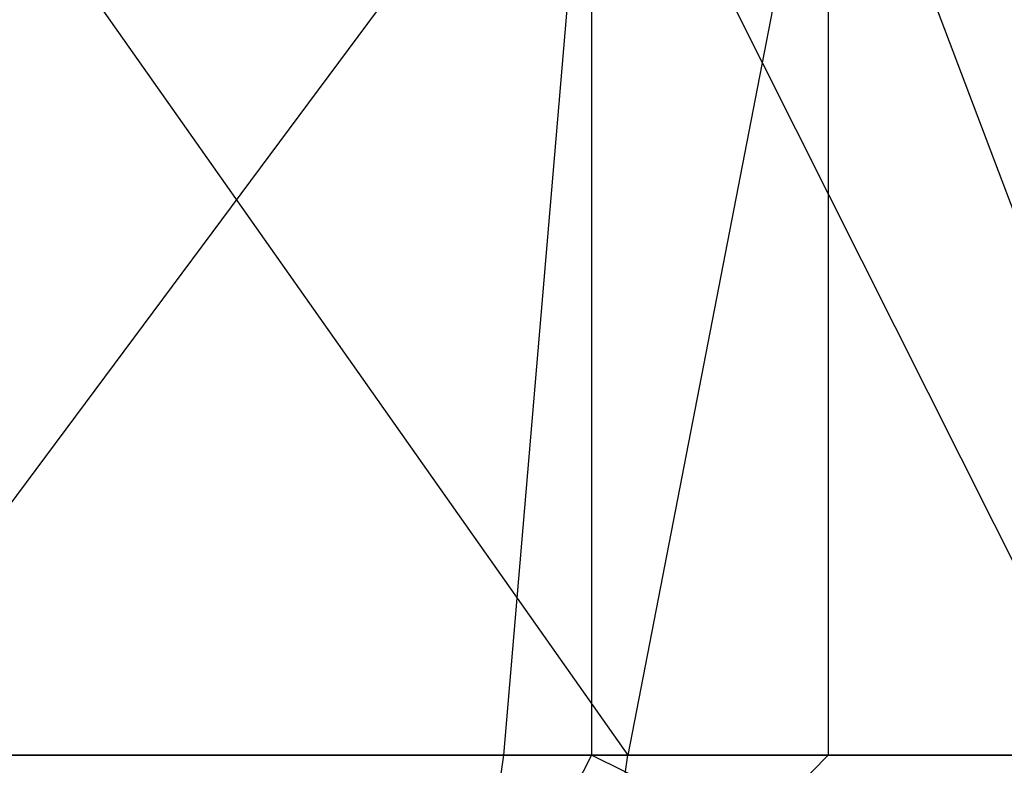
# Model space of a CAD drawing. Extents: x -172 to 172, y -29 to 28.
# Tile 865 of 914: x 152.17 to 158.56, y -14.37 to -9.53. Entities that reach past the tile are written whole.
import ezdxf

# ---------------------------------------------------------------- set-up
doc = ezdxf.new("R2010")
doc.units = 0
doc.header["$LTSCALE"] = 25.4
doc.layers.get('0').update_dxf_attribs({"linetype": 'CONTINUOUS'})

msp = doc.modelspace()

# ---------------------------------------------------------------- linework, layer by layer
at = {"color": 0}
for p, q in [((150.8968, -14.2997, -1326.8347), (155.8782, -7.5997, -1317.1299)), ((150.8968, -14.2997, -1326.8347), (155.8782, -7.5997, -1317.1299)), ((151.393, -7.5997, -1160.5675), (156.1129, -14.2997, -1169.8676)), ((151.393, -7.5997, -1160.5675), (156.1129, -14.2997, -1169.8676)), ((155.3088, -14.2997, -1318.3196), (155.8782, -7.5997, -1317.1299)), ((155.3088, -14.2997, -1318.3196), (155.8782, -7.5997, -1317.1299)), ((155.8782, -7.5997, -1317.1299), (155.8782, -14.2997, -1317.1299)), ((155.8782, -7.5997, -1317.1299), (159.2408, -14.2997, -1309.5723)), ((155.8782, -7.5997, -1317.1299), (155.8782, -14.2997, -1317.1299)), ((155.8782, -7.5997, -1317.1299), (159.2408, -14.2997, -1309.5723)), ((157.4135, -7.5997, -1172.7004), (156.1129, -14.2997, -1169.8676)), ((157.4135, -7.5997, -1172.7004), (156.1129, -14.2997, -1169.8676)), ((157.4135, -7.5997, -1172.7004), (157.4135, -14.2997, -1172.7004)), ((157.4135, -7.5997, -1172.7004), (159.9499, -14.2997, -1178.6569)), ((157.4135, -7.5997, -1172.7004), (159.9499, -14.2997, -1178.6569)), ((157.4135, -7.5997, -1172.7004), (157.4135, -14.2997, -1172.7004)), ((155.3088, -14.2997, -1318.3196), (150.8968, -14.2997, -1326.8347)), ((155.3088, -14.2997, -1318.3196), (150.8968, -14.2997, -1326.8347)), ((151.7934, -14.2997, -1161.3051), (156.1129, -14.2997, -1169.8676)), ((151.7934, -14.2997, -1161.3051), (156.1129, -14.2997, -1169.8676)), ((155.8782, -14.2997, -1317.1299), (155.0885, -15.8448, -1318.213)), ((155.0885, -15.8448, -1318.213), (155.3088, -14.2997, -1318.3196)), ((155.8782, -14.2997, -1317.1299), (155.0885, -15.8448, -1318.213)), ((155.0885, -15.8448, -1318.213), (155.3088, -14.2997, -1318.3196)), ((155.8782, -14.2997, -1317.1299), (155.3088, -14.2997, -1318.3196)), ((155.8782, -14.2997, -1317.1299), (155.3088, -14.2997, -1318.3196)), ((159.2408, -14.2997, -1309.5723), (155.8782, -14.2997, -1317.1299)), ((159.0149, -15.8448, -1309.4781), (155.8782, -14.2997, -1317.1299)), ((159.2408, -14.2997, -1309.5723), (155.8782, -14.2997, -1317.1299)), ((159.0149, -15.8448, -1309.4781), (155.8782, -14.2997, -1317.1299)), ((155.8914, -15.8448, -1169.9717), (156.1129, -14.2997, -1169.8676)), ((157.4135, -14.2997, -1172.7004), (155.8914, -15.8448, -1169.9717)), ((157.4135, -14.2997, -1172.7004), (155.8914, -15.8448, -1169.9717)), ((155.8914, -15.8448, -1169.9717), (156.1129, -14.2997, -1169.8676)), ((156.1129, -14.2997, -1169.8676), (157.4135, -14.2997, -1172.7004)), ((156.1129, -14.2997, -1169.8676), (157.4135, -14.2997, -1172.7004)), ((157.4135, -14.2997, -1172.7004), (159.9499, -14.2997, -1178.6569)), ((157.4135, -14.2997, -1172.7004), (159.9499, -14.2997, -1178.6569))]:
    msp.add_line(p, q, dxfattribs=at)

doc.saveas('drawing.dxf')
